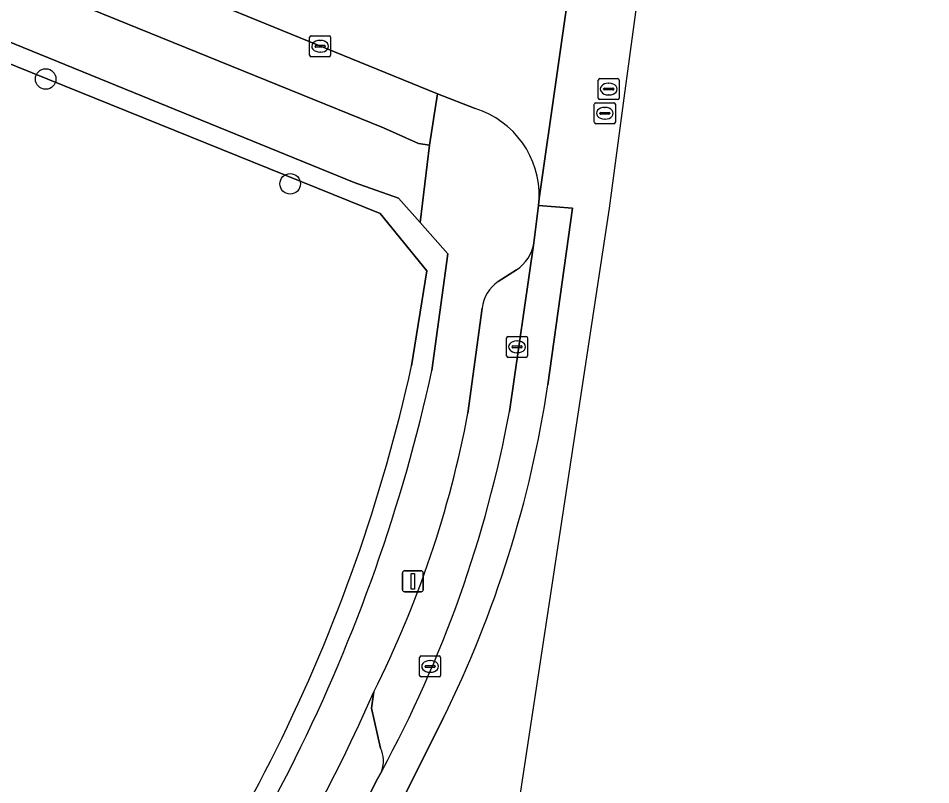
# Model space of a CAD drawing. Extents: x 163008 to 163854, y 382777 to 383982.
# Drawn here: x 163696.78 to 163740.26, y 383020.36 to 383056.87 of the extents above; entities that cross this region are included whole.
import ezdxf

# ---------------------------------------------------------------- set-up
doc = ezdxf.new("R2010")
doc.units = 0
for name, color, linetype in [('IMGEO_Berm_groen', 7, 'Continuous'), ('IMGEO_Boom', 7, 'Continuous'), ('IMGEO_Groenvoorziening', 7, 'Continuous'), ('IMGEO_Kolk', 7, 'Continuous'), ('IMGEO_Lichtmast', 7, 'Continuous'), ('IMGEO_Parkeervlak_open', 7, 'Continuous'), ('IMGEO_Rijbaan_lokaal_open', 7, 'Continuous'), ('IMGEO_Rioolput', 7, 'Continuous'), ('IMGEO_Voetpad_open', 7, 'Continuous')]:
    doc.layers.add(name, color=color, linetype=linetype)

msp = doc.modelspace()

# ---------------------------------------------------------------- linework, layer by layer
at = {"layer": 'IMGEO_Berm_groen'}
msp.add_lwpolyline([(163554.417, 383117.031), (163686.887, 383062.727), (163714.179, 383051.656), (163715.856, 383050.902), (163716.385, 383050.818), (163716.76, 383053.267), (163697.913, 383060.965), (163695.331, 383062.02), (163685.312, 383066.121), (163633.015, 383087.498)], dxfattribs=at)
at = {"layer": 'IMGEO_Boom'}
for centre in [(163698.09, 383053.976), (163709.739, 383048.982)]:
    msp.add_circle(centre, 0.489, dxfattribs=at)
at = {"layer": 'IMGEO_Groenvoorziening'}
for points in [[(163716.496, 383040.091), (163717.253, 383045.653), (163715.928, 383047.135), (163714.893, 383048.292), (163712.787, 383049.042), (163686.049, 383059.953), (163684.533, 383060.571), (163683.641, 383060.935), (163682.71, 383061.315), (163552.303, 383114.53)], [(163715.519, 383040.306), (163716.256, 383044.834), (163714.021, 383047.565), (163682.332, 383060.389), (163551.925, 383113.604)], [(163551.925, 383113.604), (163682.332, 383060.389), (163714.021, 383047.565), (163716.256, 383044.834), (163715.519, 383040.306)], [(163714.049, 383022.103), (163713.609, 383024.001), (163713.72, 383024.778)], [(163702.637, 382997.678), (163703.86, 383000.448), (163709.637, 383012.327), (163710.36, 383013.739), (163713.894, 383020.637), (163714.1, 383021.011)]]:
    msp.add_lwpolyline(points, dxfattribs=at)
for centre, radius, start, end in [((163638.118, 383057.337), 79.253, 319.53551, 347.59049), ((163638.118, 383057.337), 79.253, 319.53551, 347.59049), ((163638.101, 383057.346), 80.272, 319.53858, 347.58687), ((163642.659, 383055.758), 77.52, 315.89289, 336.44428), ((163712.781, 383021.497), 1.406, 339.7934, 25.5545)]:
    msp.add_arc(centre, radius, start, end, dxfattribs=at)
at = {"layer": 'IMGEO_Kolk'}
for p, q in [((163710.741, 383056.037), (163711.593, 383056.037)), ((163710.666, 383055.111), (163710.666, 383055.963)), ((163711.154, 383055.817), (163711.179, 383055.817)), ((163711.667, 383055.963), (163711.667, 383055.111)), ((163710.925, 383055.531), (163710.925, 383055.543)), ((163711.363, 383055.494), (163710.965, 383055.494)), ((163710.968, 383055.58), (163711.366, 383055.58)), ((163711.177, 383055.257), (163711.152, 383055.257)), ((163711.409, 383055.543), (163711.409, 383055.531)), ((163711.593, 383055.037), (163710.741, 383055.037)), ((163720.123, 383041.717), (163720.975, 383041.717)), ((163720.048, 383040.791), (163720.048, 383041.643)), ((163720.35, 383041.26), (163720.748, 383041.26)), ((163720.536, 383041.497), (163720.561, 383041.497)), ((163721.049, 383041.643), (163721.049, 383040.791)), ((163720.307, 383041.211), (163720.307, 383041.223)), ((163720.745, 383041.174), (163720.347, 383041.174)), ((163720.559, 383040.937), (163720.534, 383040.937)), ((163720.791, 383041.223), (163720.791, 383041.211)), ((163720.975, 383040.717), (163720.123, 383040.717)), ((163715.982, 383026.493), (163716.834, 383026.493)), ((163715.907, 383025.567), (163715.907, 383026.419)), ((163716.209, 383026.036), (163716.607, 383026.036)), ((163716.395, 383026.273), (163716.42, 383026.273)), ((163716.908, 383026.419), (163716.908, 383025.567)), ((163716.166, 383025.987), (163716.166, 383025.999)), ((163716.604, 383025.95), (163716.206, 383025.95)), ((163716.418, 383025.713), (163716.393, 383025.713)), ((163716.65, 383025.999), (163716.65, 383025.987)), ((163716.834, 383025.493), (163715.982, 383025.493))]:
    msp.add_line(p, q, dxfattribs=at)
for points in [[(163710.741, 383056.037), (163711.593, 383056.037)], [(163710.666, 383055.111), (163710.666, 383055.963)], [(163711.667, 383055.963), (163711.667, 383055.111)], [(163711.593, 383055.037), (163710.741, 383055.037)], [(163720.123, 383041.717), (163720.975, 383041.717)], [(163720.048, 383040.791), (163720.048, 383041.643)], [(163721.049, 383041.643), (163721.049, 383040.791)], [(163720.975, 383040.717), (163720.123, 383040.717)], [(163715.982, 383026.493), (163716.834, 383026.493)], [(163715.907, 383025.567), (163715.907, 383026.419)], [(163716.908, 383026.419), (163716.908, 383025.567)], [(163716.834, 383025.493), (163715.982, 383025.493)]]:
    msp.add_lwpolyline(points, dxfattribs=at)
for centre, radius, start, end in [((163710.743, 383055.961), 0.0765, 91.552, 178.448), ((163710.743, 383055.961), 0.0765, 91.552, 178.448), ((163711.591, 383055.961), 0.0765, 1.552, 88.448), ((163711.591, 383055.961), 0.0765, 1.552, 88.448), ((163711.37, 383055.542), 0.0386, 1.7309, 96.639), ((163710.965, 383055.54), 0.0403, 85.8775, 175.7526), ((163710.962, 383055.53), 0.0366, 178.938, 274.7102), ((163711.366, 383055.537), 0.043, 264.8664, 352.4533), ((163710.743, 383055.113), 0.0765, 181.552, 268.448), ((163710.743, 383055.113), 0.0765, 181.552, 268.448), ((163711.591, 383055.113), 0.0765, 271.552, 358.448), ((163711.591, 383055.113), 0.0765, 271.552, 358.448), ((163720.125, 383041.641), 0.0765, 91.552, 178.448), ((163720.125, 383041.641), 0.0765, 91.552, 178.448), ((163720.973, 383041.641), 0.0765, 1.552, 88.448), ((163720.973, 383041.641), 0.0765, 1.552, 88.448), ((163720.347, 383041.22), 0.0403, 85.8775, 175.7526), ((163720.752, 383041.222), 0.0386, 1.7309, 96.639), ((163720.344, 383041.21), 0.0366, 178.938, 274.7102), ((163720.748, 383041.217), 0.043, 264.8664, 352.4533), ((163720.125, 383040.793), 0.0765, 181.552, 268.448), ((163720.125, 383040.793), 0.0765, 181.552, 268.448), ((163720.973, 383040.793), 0.0765, 271.552, 358.448), ((163720.973, 383040.793), 0.0765, 271.552, 358.448), ((163715.984, 383026.417), 0.0765, 91.552, 178.448), ((163715.984, 383026.417), 0.0765, 91.552, 178.448), ((163716.832, 383026.417), 0.0765, 1.552, 88.448), ((163716.832, 383026.417), 0.0765, 1.552, 88.448), ((163716.206, 383025.996), 0.0403, 85.8775, 175.7526), ((163716.611, 383025.998), 0.0386, 1.7309, 96.639), ((163716.203, 383025.986), 0.0366, 178.938, 274.7102), ((163716.607, 383025.993), 0.043, 264.8664, 352.4533), ((163715.984, 383025.569), 0.0765, 181.552, 268.448), ((163715.984, 383025.569), 0.0765, 181.552, 268.448), ((163716.832, 383025.569), 0.0765, 271.552, 358.448), ((163716.832, 383025.569), 0.0765, 271.552, 358.448)]:
    msp.add_arc(centre, radius, start, end, dxfattribs=at)
for centre, major_axis, ratio, start_param, end_param in [((163711.153, 383055.537), (-0.387, 0.002), 0.722429, 4.712389, 7.853982), ((163711.178, 383055.537), (-0.39, 0.002), 0.717154, 1.570796, 4.712389), ((163720.535, 383041.217), (-0.387, 0.002), 0.722429, 4.712389, 7.853982), ((163720.56, 383041.217), (-0.39, 0.002), 0.717154, 1.570796, 4.712389), ((163716.394, 383025.993), (-0.387, 0.002), 0.722429, 4.712389, 7.853982), ((163716.419, 383025.993), (-0.39, 0.002), 0.717154, 1.570796, 4.712389)]:
    msp.add_ellipse(centre, major_axis=major_axis, ratio=ratio, start_param=start_param, end_param=end_param, dxfattribs=at)
at = {"layer": 'IMGEO_Lichtmast'}
for p, q in [((163715.089, 383029.648), (163715.089, 383030.448)), ((163715.089, 383030.448), (163715.089, 383029.648)), ((163715.189, 383030.548), (163715.979, 383030.548)), ((163715.979, 383030.548), (163715.189, 383030.548)), ((163716.079, 383030.448), (163716.079, 383029.648)), ((163716.079, 383029.648), (163716.079, 383030.448)), ((163715.979, 383029.548), (163715.189, 383029.548)), ((163715.189, 383029.548), (163715.979, 383029.548))]:
    msp.add_line(p, q, dxfattribs=at)
msp.add_lwpolyline([(163715.509, 383030.423), (163715.659, 383030.423), (163715.659, 383029.673), (163715.509, 383029.673), (163715.509, 383030.423)], dxfattribs=at)
for centre, start, end in [((163715.189, 383030.448), 90, 180), ((163715.189, 383030.448), 90, 180), ((163715.979, 383030.448), 0, 90), ((163715.979, 383030.448), 360, 90), ((163715.189, 383029.648), 180, 270), ((163715.189, 383029.648), 180, 270), ((163715.979, 383029.648), 270, 0), ((163715.979, 383029.648), 270, 0)]:
    msp.add_arc(centre, 0.1, start, end, dxfattribs=at)
at = {"layer": 'IMGEO_Parkeervlak_open'}
for points in [[(163720.192, 383038.14), (163721.356, 383046.176)], [(163720.521, 383044.884), (163719.65, 383044.328)], [(163718.88, 383043.056), (163718.212, 383038.063)], [(163713.72, 383024.778), (163713.609, 383024.001), (163714.049, 383022.103)]]:
    msp.add_lwpolyline(points, dxfattribs=at)
for centre, radius, start, end in [((163719.463, 383046.483), 1.918, 303.4779, 350.7741), ((163720.672, 383042.84), 1.805, 124.4939, 173.1292), ((163668.977, 383047.309), 50.095, 333.2721, 349.3645), ((163662.991, 383048.836), 58.192, 331.43509, 349.40863), ((163712.781, 383021.497), 1.406, 339.7934, 25.5545)]:
    msp.add_arc(centre, radius, start, end, dxfattribs=at)
at = {"layer": 'IMGEO_Rijbaan_lokaal_open'}
for points in [[(163718.373, 383004.609), (163724.948, 383047.83), (163725.658, 383053.061), (163733.425, 383110.265), (163740.262, 383150.444), (163738.309, 383150.738), (163731.422, 383103.155), (163730.962, 383100.16)], [(163715.525, 383059.123), (163713.699, 383059.861), (163711.825, 383060.619), (163699.799, 383065.591), (163697.913, 383060.965), (163716.76, 383053.267), (163718.558, 383052.569)], [(163723.283, 383060.046), (163721.611, 383048.28), (163721.578, 383047.952), (163723.19, 383047.816), (163722.02, 383039.412)], [(163721.611, 383048.28), (163723.283, 383060.046)], [(163722.02, 383039.412), (163723.19, 383047.816), (163721.578, 383047.952), (163721.356, 383046.176), (163720.192, 383038.14)], [(163714.1, 383021.011), (163713.894, 383020.637), (163710.36, 383013.739), (163711.762, 383012.983), (163717.039, 383023.543)], [(163717.039, 383023.543), (163711.762, 383012.983)]]:
    msp.add_lwpolyline(points, dxfattribs=at)
for centre, radius, start, end in [((163717.244, 383048.402), 4.369, 358.3966, 72.4915), ((163668.854, 383047.384), 53.76, 333.6751, 351.4726), ((163668.854, 383047.384), 53.76, 333.6751, 351.4726), ((163662.991, 383048.836), 58.192, 331.43509, 349.40863)]:
    msp.add_arc(centre, radius, start, end, dxfattribs=at)
at = {"layer": 'IMGEO_Rioolput'}
for p, q in [((163724.416, 383053.069), (163724.416, 383053.921)), ((163724.491, 383053.995), (163725.343, 383053.995)), ((163725.417, 383053.921), (163725.417, 383053.069)), ((163724.675, 383053.489), (163724.675, 383053.501)), ((163725.113, 383053.452), (163724.715, 383053.452)), ((163724.718, 383053.538), (163725.116, 383053.538)), ((163724.904, 383053.775), (163724.929, 383053.775)), ((163725.159, 383053.501), (163725.159, 383053.489)), ((163725.343, 383052.995), (163724.491, 383052.995)), ((163724.927, 383053.215), (163724.902, 383053.215)), ((163724.232, 383051.919), (163724.232, 383052.771)), ((163724.307, 383052.845), (163725.159, 383052.845)), ((163724.72, 383052.625), (163724.745, 383052.625)), ((163725.233, 383052.771), (163725.233, 383051.919)), ((163724.491, 383052.339), (163724.491, 383052.351)), ((163724.929, 383052.302), (163724.531, 383052.302)), ((163724.534, 383052.388), (163724.932, 383052.388)), ((163724.975, 383052.351), (163724.975, 383052.339)), ((163725.159, 383051.845), (163724.307, 383051.845)), ((163724.743, 383052.065), (163724.718, 383052.065))]:
    msp.add_line(p, q, dxfattribs=at)
for points in [[(163724.416, 383053.069), (163724.416, 383053.921)], [(163724.491, 383053.995), (163725.343, 383053.995)], [(163725.417, 383053.921), (163725.417, 383053.069)], [(163725.343, 383052.995), (163724.491, 383052.995)], [(163724.232, 383051.919), (163724.232, 383052.771)], [(163724.307, 383052.845), (163725.159, 383052.845)], [(163725.233, 383052.771), (163725.233, 383051.919)], [(163725.159, 383051.845), (163724.307, 383051.845)]]:
    msp.add_lwpolyline(points, dxfattribs=at)
for centre, radius, start, end in [((163724.493, 383053.919), 0.0765, 91.552, 178.448), ((163724.493, 383053.919), 0.0765, 91.552, 178.448), ((163725.341, 383053.919), 0.0765, 1.552, 88.448), ((163725.341, 383053.919), 0.0765, 1.552, 88.448), ((163724.715, 383053.498), 0.0403, 85.8775, 175.7526), ((163724.712, 383053.488), 0.0366, 178.938, 274.7102), ((163725.116, 383053.495), 0.043, 264.8664, 352.4533), ((163725.12, 383053.5), 0.0386, 1.7309, 96.639), ((163724.493, 383053.071), 0.0765, 181.552, 268.448), ((163724.493, 383053.071), 0.0765, 181.552, 268.448), ((163725.341, 383053.071), 0.0765, 271.552, 358.448), ((163725.341, 383053.071), 0.0765, 271.552, 358.448), ((163724.309, 383052.769), 0.0765, 91.552, 178.448), ((163724.309, 383052.769), 0.0765, 91.552, 178.448), ((163725.157, 383052.769), 0.0765, 1.552, 88.448), ((163725.157, 383052.769), 0.0765, 1.552, 88.448), ((163724.531, 383052.348), 0.0403, 85.8775, 175.7526), ((163724.528, 383052.338), 0.0366, 178.938, 274.7102), ((163724.932, 383052.345), 0.043, 264.8664, 352.4533), ((163724.936, 383052.35), 0.0386, 1.7309, 96.639), ((163724.309, 383051.921), 0.0765, 181.552, 268.448), ((163724.309, 383051.921), 0.0765, 181.552, 268.448), ((163725.157, 383051.921), 0.0765, 271.552, 358.448), ((163725.157, 383051.921), 0.0765, 271.552, 358.448)]:
    msp.add_arc(centre, radius, start, end, dxfattribs=at)
for centre, major_axis, ratio, start_param, end_param in [((163724.903, 383053.495), (-0.387, 0.002), 0.722429, 4.712389, 7.853982), ((163724.928, 383053.495), (-0.39, 0.002), 0.717154, 1.570796, 4.712389), ((163724.719, 383052.345), (-0.387, 0.002), 0.722429, 4.712389, 7.853982), ((163724.744, 383052.345), (-0.39, 0.002), 0.717154, 1.570796, 4.712389)]:
    msp.add_ellipse(centre, major_axis=major_axis, ratio=ratio, start_param=start_param, end_param=end_param, dxfattribs=at)
at = {"layer": 'IMGEO_Voetpad_open'}
for points in [[(163554.966, 383119.373), (163552.953, 383119.796), (163551.454, 383119.671), (163550.032, 383119.196), (163547.165, 383116.627), (163552.254, 383114.55), (163552.303, 383114.53), (163682.71, 383061.315), (163683.641, 383060.935), (163684.533, 383060.571), (163686.049, 383059.953), (163712.787, 383049.042), (163714.893, 383048.292), (163715.928, 383047.135), (163716.385, 383050.818), (163715.856, 383050.902), (163714.179, 383051.656), (163686.887, 383062.727)], [(163718.558, 383052.569), (163716.76, 383053.267), (163716.385, 383050.818), (163715.928, 383047.135), (163717.253, 383045.653), (163716.496, 383040.091)], [(163721.356, 383046.176), (163721.578, 383047.952), (163721.611, 383048.28)], [(163719.65, 383044.328), (163720.521, 383044.884)], [(163718.212, 383038.063), (163718.88, 383043.056)]]:
    msp.add_lwpolyline(points, dxfattribs=at)
for centre, radius, start, end in [((163717.244, 383048.402), 4.369, 358.3966, 72.4915), ((163719.463, 383046.483), 1.918, 303.4779, 350.7741), ((163720.672, 383042.84), 1.805, 124.4939, 173.1292), ((163638.101, 383057.346), 80.272, 319.53858, 347.58687), ((163668.977, 383047.309), 50.095, 333.2721, 349.3645), ((163642.659, 383055.758), 77.52, 315.89289, 336.44428)]:
    msp.add_arc(centre, radius, start, end, dxfattribs=at)

doc.saveas('drawing.dxf')
